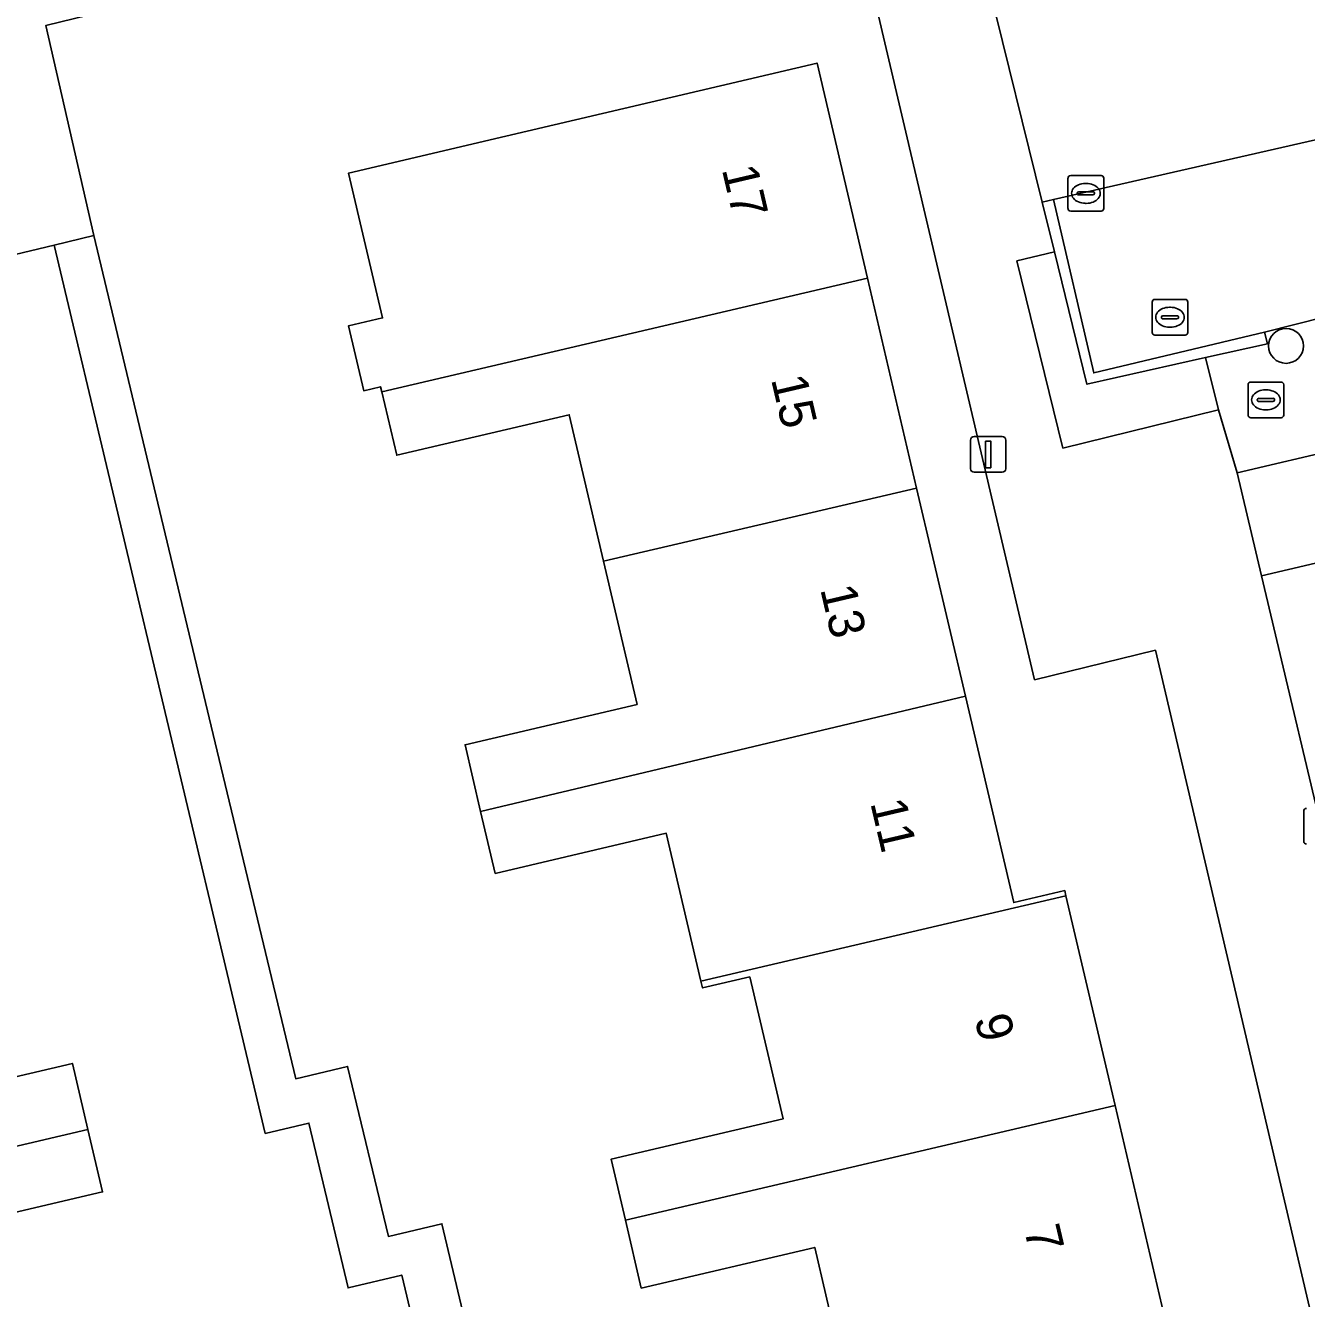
# Model space of a CAD drawing. Extents: x 158031 to 159244, y 380104 to 381214.
# Drawn here: x 158846.15 to 158882.05, y 380613.14 to 380648.81 of the extents above; entities that cross this region are included whole.
import ezdxf

# ---------------------------------------------------------------- set-up
doc = ezdxf.new("R2010")
doc.units = 0
for name, color, linetype in [('IMGEO_Boom', 7, 'Continuous'), ('IMGEO_Erf', 7, 'Continuous'), ('IMGEO_Groenvoorziening', 7, 'Continuous'), ('IMGEO_Kolk', 7, 'Continuous'), ('IMGEO_Lichtmast', 7, 'Continuous'), ('IMGEO_Muur', 7, 'Continuous'), ('IMGEO_Pand', 7, 'Continuous'), ('IMGEO_Pand_nummerreeks', 7, 'Continuous'), ('IMGEO_Parkeervlak_open', 7, 'Continuous'), ('IMGEO_Rijbaan_lokaal_open', 7, 'Continuous'), ('IMGEO_Rioolput', 7, 'Continuous'), ('IMGEO_Voetpad_open', 7, 'Continuous')]:
    doc.layers.add(name, color=color, linetype=linetype)

msp = doc.modelspace()

# ---------------------------------------------------------------- linework, layer by layer
at = {"layer": 'IMGEO_Boom'}
msp.add_circle((158881.479, 380639.834), 0.489, dxfattribs=at)
at = {"layer": 'IMGEO_Erf'}
for points in [[(158868.851, 380654.224), (158846.717, 380648.817), (158848.057, 380642.926), (158851.295, 380629.411), (158853.72, 380619.292), (158855.175, 380619.641), (158856.318, 380614.873), (158857.817, 380615.232), (158862.246, 380596.596), (158865.262, 380597.313), (158866.709, 380591.224), (158863.693, 380590.508), (158864.93, 380585.295), (158887.35, 380590.625), (158877.817, 380631.304), (158874.43, 380630.478)], [(158908.851, 380639.979), (158914.714, 380641.355), (158920.718, 380642.765), (158920.121, 380645.672), (158894.824, 380639.734), (158880.112, 380636.28), (158880.795, 380633.392), (158891.263, 380635.85), (158897.125, 380637.226), (158902.989, 380638.603)]]:
    msp.add_lwpolyline(points, close=True, dxfattribs=at)
for points in [[(158869.2, 380610.587), (158868.268, 380614.565), (158863.407, 380613.426), (158862.961, 380615.33), (158862.56, 380617.04), (158867.381, 380618.169), (158866.448, 380622.149), (158865.124, 380621.838), (158865.079, 380622.028), (158864.108, 380626.175), (158859.311, 380625.051), (158858.904, 380626.787), (158858.466, 380628.657), (158863.29, 380629.787), (158862.35, 380633.796), (158861.388, 380637.902), (158856.551, 380636.768), (158856.135, 380638.545), (158856.101, 380638.688), (158855.626, 380638.577), (158855.2, 380640.397), (158856.153, 380640.62), (158855.201, 380644.679), (158859.611, 380645.713), (158868.333, 380647.758), (158869.745, 380641.732), (158871.123, 380635.851), (158872.49, 380630.018), (158873.846, 380624.231), (158875.276, 380624.566), (158875.309, 380624.424), (158876.687, 380618.543), (158878.065, 380612.663)], [(158858.635, 380605.618), (158856.693, 380613.792), (158855.186, 380613.434), (158854.089, 380618.052), (158852.866, 380617.761), (158852.026, 380621.299), (158846.953, 380642.661), (158838.947, 380640.743)], [(158842.507, 380618.562), (158847.462, 380619.723), (158847.895, 380617.876), (158848.306, 380616.121), (158843.411, 380614.974)]]:
    msp.add_lwpolyline(points, dxfattribs=at)
at = {"layer": 'IMGEO_Groenvoorziening'}
msp.add_lwpolyline([(158879.585, 380638.041), (158879.225, 380639.506), (158875.897, 380638.76), (158874.985, 380642.471), (158873.936, 380642.214), (158875.225, 380636.97)], close=True, dxfattribs=at)
at = {"layer": 'IMGEO_Kolk'}
for p, q in [((158875.367, 380643.683), (158875.367, 380644.535)), ((158875.442, 380644.609), (158876.294, 380644.609)), ((158875.855, 380644.389), (158875.88, 380644.389)), ((158876.368, 380644.535), (158876.368, 380643.683)), ((158875.626, 380644.103), (158875.626, 380644.115)), ((158876.064, 380644.066), (158875.666, 380644.066)), ((158875.669, 380644.152), (158876.067, 380644.152)), ((158876.11, 380644.115), (158876.11, 380644.103)), ((158876.294, 380643.609), (158875.442, 380643.609)), ((158875.878, 380643.829), (158875.853, 380643.829)), ((158880.413, 380637.895), (158880.413, 380638.747)), ((158880.488, 380638.821), (158881.34, 380638.821)), ((158880.901, 380638.601), (158880.926, 380638.601)), ((158881.414, 380638.747), (158881.414, 380637.895)), ((158880.672, 380638.315), (158880.672, 380638.327)), ((158881.11, 380638.278), (158880.712, 380638.278)), ((158880.715, 380638.364), (158881.113, 380638.364)), ((158881.156, 380638.327), (158881.156, 380638.315)), ((158881.34, 380637.821), (158880.488, 380637.821)), ((158880.924, 380638.041), (158880.899, 380638.041)), ((158881.974, 380625.945), (158881.974, 380626.797))]:
    msp.add_line(p, q, dxfattribs=at)
for points in [[(158875.367, 380643.683), (158875.367, 380644.535)], [(158875.442, 380644.609), (158876.294, 380644.609)], [(158876.368, 380644.535), (158876.368, 380643.683)], [(158876.294, 380643.609), (158875.442, 380643.609)], [(158880.413, 380637.895), (158880.413, 380638.747)], [(158880.488, 380638.821), (158881.34, 380638.821)], [(158881.414, 380638.747), (158881.414, 380637.895)], [(158881.34, 380637.821), (158880.488, 380637.821)], [(158881.974, 380625.945), (158881.974, 380626.797)]]:
    msp.add_lwpolyline(points, dxfattribs=at)
for centre, radius, start, end in [((158875.444, 380644.533), 0.0765, 91.552, 178.448), ((158875.444, 380644.533), 0.0765, 91.552, 178.448), ((158876.292, 380644.533), 0.0765, 1.552, 88.448), ((158876.292, 380644.533), 0.0765, 1.552, 88.448), ((158875.666, 380644.112), 0.0403, 85.8775, 175.7526), ((158875.663, 380644.102), 0.0366, 178.938, 274.7102), ((158876.067, 380644.109), 0.043, 264.8664, 352.4533), ((158876.071, 380644.114), 0.0386, 1.7309, 96.639), ((158875.444, 380643.685), 0.0765, 181.552, 268.448), ((158875.444, 380643.685), 0.0765, 181.552, 268.448), ((158876.292, 380643.685), 0.0765, 271.552, 358.448), ((158876.292, 380643.685), 0.0765, 271.552, 358.448), ((158880.49, 380638.745), 0.0765, 91.552, 178.448), ((158880.49, 380638.745), 0.0765, 91.552, 178.448), ((158881.338, 380638.745), 0.0765, 1.552, 88.448), ((158881.338, 380638.745), 0.0765, 1.552, 88.448), ((158880.712, 380638.324), 0.0403, 85.8775, 175.7526), ((158880.709, 380638.314), 0.0366, 178.938, 274.7102), ((158881.113, 380638.321), 0.043, 264.8664, 352.4533), ((158881.117, 380638.326), 0.0386, 1.7309, 96.639), ((158880.49, 380637.897), 0.0765, 181.552, 268.448), ((158880.49, 380637.897), 0.0765, 181.552, 268.448), ((158881.338, 380637.897), 0.0765, 271.552, 358.448), ((158881.338, 380637.897), 0.0765, 271.552, 358.448), ((158882.051, 380626.795), 0.0765, 91.552, 178.448), ((158882.051, 380626.795), 0.0765, 91.552, 178.448), ((158882.051, 380625.947), 0.0765, 181.552, 268.448), ((158882.051, 380625.947), 0.0765, 181.552, 268.448)]:
    msp.add_arc(centre, radius, start, end, dxfattribs=at)
for centre, major_axis, ratio, start_param, end_param in [((158875.854, 380644.109), (-0.387, 0.002), 0.722429, 4.712389, 7.853982), ((158875.879, 380644.109), (-0.39, 0.002), 0.717154, 1.570796, 4.712389), ((158880.9, 380638.321), (-0.387, 0.002), 0.722429, 4.712389, 7.853982), ((158880.925, 380638.321), (-0.39, 0.002), 0.717154, 1.570796, 4.712389)]:
    msp.add_ellipse(centre, major_axis=major_axis, ratio=ratio, start_param=start_param, end_param=end_param, dxfattribs=at)
at = {"layer": 'IMGEO_Lichtmast'}
for p, q in [((158872.634, 380636.392), (158872.634, 380637.192)), ((158872.634, 380637.192), (158872.634, 380636.392)), ((158872.734, 380637.292), (158873.524, 380637.292)), ((158873.524, 380637.292), (158872.734, 380637.292)), ((158873.624, 380637.192), (158873.624, 380636.392)), ((158873.624, 380636.392), (158873.624, 380637.192)), ((158873.524, 380636.292), (158872.734, 380636.292)), ((158872.734, 380636.292), (158873.524, 380636.292))]:
    msp.add_line(p, q, dxfattribs=at)
msp.add_lwpolyline([(158873.054, 380637.167), (158873.204, 380637.167), (158873.204, 380636.417), (158873.054, 380636.417), (158873.054, 380637.167)], dxfattribs=at)
for centre, start, end in [((158872.734, 380637.192), 90, 180), ((158872.734, 380637.192), 90, 180), ((158873.524, 380637.192), 0, 90), ((158873.524, 380637.192), 360, 90), ((158872.734, 380636.392), 180, 270), ((158872.734, 380636.392), 180, 270), ((158873.524, 380636.392), 270, 0), ((158873.524, 380636.392), 270, 0)]:
    msp.add_arc(centre, 0.1, start, end, dxfattribs=at)
at = {"layer": 'IMGEO_Muur'}
for points in [[(158868.851, 380654.224), (158846.717, 380648.817), (158848.057, 380642.926)], [(158880.112, 380636.28), (158880.795, 380633.392)]]:
    msp.add_lwpolyline(points, dxfattribs=at)
msp.add_lwpolyline([(158879.225, 380639.506), (158880.957, 380639.895), (158880.879, 380640.215), (158876.087, 380639.075), (158874.958, 380643.934), (158874.644, 380643.86), (158874.985, 380642.471), (158875.897, 380638.76)], close=True, dxfattribs=at)
at = {"layer": 'IMGEO_Pand'}
for points in [[(158869.745, 380641.732), (158868.333, 380647.758), (158859.611, 380645.713), (158855.201, 380644.679), (158856.153, 380640.62), (158855.2, 380640.397), (158855.626, 380638.577), (158856.101, 380638.688), (158856.135, 380638.545)], [(158871.123, 380635.851), (158869.745, 380641.732), (158856.135, 380638.545), (158856.551, 380636.768), (158861.388, 380637.902), (158862.35, 380633.796)], [(158871.123, 380635.851), (158862.35, 380633.796), (158863.29, 380629.787), (158858.466, 380628.657), (158858.904, 380626.787), (158872.49, 380630.018)], [(158894.476, 380622.156), (158891.263, 380635.85), (158880.795, 380633.392), (158882.872, 380624.606), (158891.502, 380626.631), (158892.653, 380621.728)], [(158858.904, 380626.787), (158859.311, 380625.051), (158864.108, 380626.175), (158865.079, 380622.028), (158875.309, 380624.424), (158875.276, 380624.566), (158873.846, 380624.231), (158872.49, 380630.018)], [(158865.079, 380622.028), (158865.124, 380621.838), (158866.448, 380622.149), (158867.381, 380618.169), (158862.56, 380617.04), (158862.961, 380615.33), (158876.687, 380618.543), (158875.309, 380624.424)], [(158847.895, 380617.876), (158847.462, 380619.723), (158842.507, 380618.562), (158841.563, 380622.591), (158832.85, 380620.548), (158834.227, 380614.671)], [(158869.2, 380610.587), (158878.065, 380612.663), (158876.687, 380618.543), (158862.961, 380615.33), (158863.407, 380613.426), (158868.268, 380614.565)], [(158847.038, 380611.477), (158846.995, 380611.661), (158844.334, 380611.037), (158843.411, 380614.974), (158848.306, 380616.121), (158847.895, 380617.876), (158834.227, 380614.671), (158835.604, 380608.795)]]:
    msp.add_lwpolyline(points, close=True, dxfattribs=at)
at = {"layer": 'IMGEO_Parkeervlak_open'}
msp.add_lwpolyline([(158890.189, 380642.571), (158889.03, 380647.14), (158874.958, 380643.934), (158876.087, 380639.075), (158880.879, 380640.215)], close=True, dxfattribs=at)
msp.add_lwpolyline([(158890.189, 380642.571), (158880.879, 380640.215), (158880.957, 380639.895), (158879.225, 380639.506), (158879.585, 380638.041), (158880.112, 380636.28), (158894.824, 380639.734)], dxfattribs=at)
at = {"layer": 'IMGEO_Rijbaan_lokaal_open'}
msp.add_lwpolyline([(158873.154, 380649.889), (158874.644, 380643.86), (158874.958, 380643.934), (158889.03, 380647.14), (158887.612, 380653.292), (158873.465, 380649.977)], close=True, dxfattribs=at)
at = {"layer": 'IMGEO_Rioolput'}
for p, q in [((158877.725, 380640.21), (158877.725, 380641.062)), ((158877.8, 380641.136), (158878.652, 380641.136)), ((158878.726, 380641.062), (158878.726, 380640.21)), ((158878.213, 380640.916), (158878.238, 380640.916)), ((158877.984, 380640.63), (158877.984, 380640.642)), ((158878.422, 380640.593), (158878.024, 380640.593)), ((158878.027, 380640.679), (158878.425, 380640.679)), ((158878.236, 380640.356), (158878.211, 380640.356)), ((158878.468, 380640.642), (158878.468, 380640.63)), ((158878.652, 380640.136), (158877.8, 380640.136))]:
    msp.add_line(p, q, dxfattribs=at)
for points in [[(158877.725, 380640.21), (158877.725, 380641.062)], [(158877.8, 380641.136), (158878.652, 380641.136)], [(158878.726, 380641.062), (158878.726, 380640.21)], [(158878.652, 380640.136), (158877.8, 380640.136)]]:
    msp.add_lwpolyline(points, dxfattribs=at)
for centre, radius, start, end in [((158877.802, 380641.06), 0.0765, 91.552, 178.448), ((158877.802, 380641.06), 0.0765, 91.552, 178.448), ((158878.65, 380641.06), 0.0765, 1.552, 88.448), ((158878.65, 380641.06), 0.0765, 1.552, 88.448), ((158878.024, 380640.639), 0.0403, 85.8775, 175.7526), ((158878.021, 380640.629), 0.0366, 178.938, 274.7102), ((158878.425, 380640.636), 0.043, 264.8664, 352.4533), ((158878.429, 380640.641), 0.0386, 1.7309, 96.639), ((158877.802, 380640.212), 0.0765, 181.552, 268.448), ((158877.802, 380640.212), 0.0765, 181.552, 268.448), ((158878.65, 380640.212), 0.0765, 271.552, 358.448), ((158878.65, 380640.212), 0.0765, 271.552, 358.448)]:
    msp.add_arc(centre, radius, start, end, dxfattribs=at)
for centre, major_axis, ratio, start_param, end_param in [((158878.212, 380640.636), (-0.387, 0.002), 0.722429, 4.712389, 7.853982), ((158878.237, 380640.636), (-0.39, 0.002), 0.717154, 1.570796, 4.712389)]:
    msp.add_ellipse(centre, major_axis=major_axis, ratio=ratio, start_param=start_param, end_param=end_param, dxfattribs=at)
at = {"layer": 'IMGEO_Voetpad_open'}
for points in [[(158868.851, 380654.224), (158870.359, 380654.595), (158870.158, 380655.374), (158873.797, 380656.239), (158873.996, 380655.471), (158883.71, 380657.78), (158883.545, 380658.509), (158883.144, 380661.126), (158833.578, 380649.37), (158832.269, 380649.059), (158832.033, 380649.007), (158832.094, 380648.743), (158833.013, 380644.801), (158833.443, 380642.994), (158813.203, 380638.157), (158815.783, 380635.124), (158815.946, 380635.193), (158816.114, 380635.246), (158823.639, 380637.155), (158838.947, 380640.743), (158846.953, 380642.661), (158848.057, 380642.926), (158846.717, 380648.817)], [(158873.154, 380649.889), (158872.917, 380650.809), (158871.435, 380650.426), (158870.359, 380654.595), (158868.851, 380654.224), (158874.43, 380630.478), (158877.817, 380631.304), (158887.35, 380590.625), (158890.726, 380591.392), (158889.375, 380597.228), (158887.307, 380605.915), (158885.561, 380613.245), (158885.251, 380614.548), (158885.173, 380614.874), (158882.872, 380624.606), (158880.795, 380633.392), (158880.112, 380636.28), (158879.585, 380638.041), (158875.225, 380636.97), (158873.936, 380642.214), (158874.985, 380642.471), (158874.644, 380643.86)], [(158848.057, 380642.926), (158846.953, 380642.661), (158852.026, 380621.299), (158852.866, 380617.761), (158854.089, 380618.052), (158855.186, 380613.434), (158856.693, 380613.792), (158858.635, 380605.618), (158860.85, 380596.288), (158861.153, 380595.012), (158862.309, 380590.147), (158863.54, 380584.965), (158864.93, 380585.295), (158863.693, 380590.508), (158862.246, 380596.596), (158857.817, 380615.232), (158856.318, 380614.873), (158855.175, 380619.641), (158853.72, 380619.292), (158851.295, 380629.411)]]:
    msp.add_lwpolyline(points, close=True, dxfattribs=at)

# ---------------------------------------------------------------- texts
at = {"layer": 'IMGEO_Pand_nummerreeks'}
for s, rotation, p in [('17', 283.188, (158865.661, 380644.785)), ('15', 283.188, (158867.039, 380638.904)), ('13', 283.188, (158868.417, 380633.022)), ('11', 283.188, (158869.821, 380627.029)), ('9', 283.1886, (158872.745, 380620.989)), ('7', 283.1886, (158874.13, 380615.079))]:
    msp.add_text(s, height=1, rotation=rotation, dxfattribs=at).set_placement(p)

doc.saveas('drawing.dxf')
